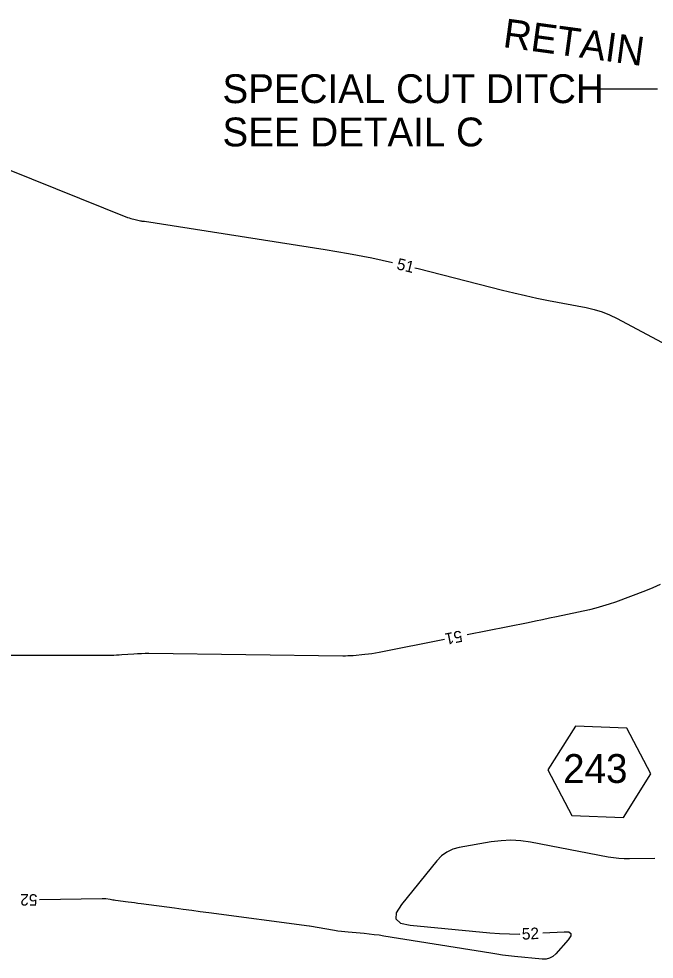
# Model space of a CAD drawing. Extents: x 2384780 to 2405861, y 547869 to 573706.
# Drawn here: x 2397538.8 to 2397648.9, y 552671.6 to 552834.6 of the extents above; entities that cross this region are included whole.
import ezdxf

# ---------------------------------------------------------------- set-up
doc = ezdxf.new("R2010")
doc.units = 0
for name, color, linetype in [('Breaklines', 7, 'Continuous'), ('Old_Level_12', 7, 'Continuous'), ('Old_Level_5', 7, 'Continuous'), ('Old_Level_60', 7, 'Continuous')]:
    doc.layers.add(name, color=color, linetype=linetype)

msp = doc.modelspace()

# ---------------------------------------------------------------- linework, layer by layer
at = {"layer": 'Old_Level_12'}
msp.add_lwpolyline([(2397634.64185, 552696.54112), (2397643.58347, 552696.17905), (2397648.36789, 552703.74172), (2397644.21069, 552711.66645), (2397635.26908, 552712.02851), (2397630.48465, 552704.46585)], close=True, dxfattribs=at)
at = {"layer": 'Old_Level_5'}
msp.add_line((2397639.5, 552822.513), (2397649.5, 552822.513), dxfattribs=at)
at = {"layer": 'Old_Level_60'}
for points in [[(2397528.3905, 552811.88925), (2397557.61675, 552800.2115), (2397557.883, 552800.11125), (2397558.15275, 552800.02175), (2397558.42575, 552799.94325), (2397558.70225, 552799.8755), (2397559.86575, 552799.615), (2397559.933, 552799.601), (2397560.00075, 552799.58925), (2397560.06875, 552799.57975), (2397560.137, 552799.5725), (2397560.36075, 552799.55225), (2397560.4085, 552799.5475), (2397560.45625, 552799.542), (2397560.504, 552799.53575), (2397560.5515, 552799.52875), (2397591.8635, 552794.6495), (2397595.92175, 552793.9675), (2397599.9605, 552793.18925), (2397603.542, 552792.41)], [(2397607.4315, 552791.47725), (2397607.97875, 552791.34425), (2397622.641, 552787.601), (2397624.622, 552787.11125), (2397626.60975, 552786.652), (2397628.6045, 552786.22325), (2397630.60575, 552785.825), (2397637.155, 552784.574), (2397638.5405, 552784.2555), (2397639.89075, 552783.836), (2397641.20525, 552783.316), (2397642.48425, 552782.695), (2397671.88375, 552767.047)], [(2397649.981, 552736.57825), (2397648.71025, 552735.9775), (2397647.402, 552735.45), (2397642.2205, 552733.535), (2397641.1045, 552733.1445), (2397639.97675, 552732.79375), (2397638.8375, 552732.483), (2397637.6865, 552732.21225), (2397631.9925, 552730.977), (2397630.77175, 552730.715), (2397629.55025, 552730.4575), (2397628.3275, 552730.20525), (2397627.10375, 552729.95775), (2397616.487, 552727.8335)], [(2397612.56475, 552727.0485), (2397601.229, 552724.78025), (2397600.61325, 552724.66575), (2397599.99525, 552724.56775), (2397599.3745, 552724.48675), (2397598.7515, 552724.4225), (2397596.71225, 552724.23975), (2397596.27525, 552724.20625), (2397595.8375, 552724.184), (2397595.3995, 552724.17275), (2397594.961, 552724.1725), (2397561.29, 552724.59425), (2397560.64525, 552724.59525), (2397560.001, 552724.58225), (2397559.357, 552724.555), (2397558.7135, 552724.51375), (2397556.61225, 552724.35575), (2397556.162, 552724.32625), (2397555.71125, 552724.305), (2397555.26025, 552724.2925), (2397554.80875, 552724.28825), (2397521.2305, 552724.28825)], [(2397649.04075, 552689.07525), (2397644.65825, 552689.009), (2397643.72125, 552689.0185), (2397642.78825, 552689.07575), (2397641.8595, 552689.18025), (2397640.935, 552689.3325), (2397627.48025, 552691.89875), (2397625.78475, 552692.1445), (2397624.088, 552692.23575), (2397622.39, 552692.17225), (2397620.69075, 552691.95375), (2397615.1375, 552690.988), (2397614.00125, 552690.68975), (2397612.97175, 552690.20875), (2397612.04975, 552689.54525), (2397611.2345, 552688.69925), (2397605.091, 552681.1365), (2397604.19875, 552679.69375), (2397604.1555, 552678.607), (2397604.961, 552677.87625), (2397606.61525, 552677.501), (2397620.411, 552676.1925), (2397622.1295, 552676.062), (2397623.8495, 552675.99625), (2397625.5705, 552675.995), (2397625.616, 552675.9965)], [(2397629.61125, 552676.1875), (2397633.3325, 552676.3945), (2397634.12525, 552676.349), (2397634.5025, 552676.10175), (2397634.464, 552675.65225), (2397634.01, 552675.00075), (2397631.84825, 552672.54275), (2397631.3555, 552672.0905), (2397630.80425, 552671.78775), (2397630.1945, 552671.634), (2397629.52575, 552671.6295), (2397624.707, 552672.1135), (2397623.6755, 552672.225), (2397622.64575, 552672.35175), (2397621.61825, 552672.494), (2397620.59275, 552672.6515), (2397602.068, 552675.63975), (2397601.221, 552675.768), (2397600.37175, 552675.88025), (2397599.5205, 552675.9765), (2397598.6675, 552676.0565), (2397595.87725, 552676.2915), (2397595.28025, 552676.34875), (2397594.685, 552676.4195), (2397594.09175, 552676.504), (2397593.5, 552676.602), (2397589.17025, 552677.3705), (2397589.16575, 552677.37125), (2397589.161, 552677.372), (2397589.1565, 552677.37275), (2397589.15175, 552677.37325), (2397589.1365, 552677.3755), (2397589.13325, 552677.37575), (2397589.13, 552677.37625), (2397589.12675, 552677.37675), (2397589.1235, 552677.37725), (2397571.7175, 552679.6675), (2397570.23175, 552679.8635), (2397568.74625, 552680.06025), (2397567.26075, 552680.258), (2397565.7755, 552680.45625), (2397559.97325, 552681.23325), (2397559.40875, 552681.3085), (2397558.844, 552681.38375), (2397558.2795, 552681.45875), (2397557.71475, 552681.5335), (2397555.545, 552681.81975), (2397555.31225, 552681.85125), (2397555.07975, 552681.88375), (2397554.8475, 552681.91725), (2397554.61525, 552681.952), (2397553.857, 552682.0675), (2397553.6945, 552682.08875), (2397553.53125, 552682.103), (2397553.3675, 552682.1105), (2397553.2035, 552682.11075), (2397542.35725, 552681.91), (2397542.35125, 552681.91)]]:
    msp.add_lwpolyline(points, dxfattribs=at)

# ---------------------------------------------------------------- texts
at = {"layer": 'Breaklines'}
msp.add_text('243', height=4.999999, rotation=0.0802077, dxfattribs=at).set_placement((2397633.15011, 552702.17022))
at = {"layer": 'Old_Level_5'}
msp.add_text('RETAIN', height=5, rotation=352.2566417, dxfattribs=at).set_placement((2397622.55425, 552829.747))
for s, p in [('SPECIAL CUT DITCH', (2397574.06825, 552820.013)), ('SEE DETAIL C', (2397574.06825, 552812.513))]:
    msp.add_text(s, height=4.9999995, dxfattribs=at).set_placement(p)
at = {"layer": 'Old_Level_60'}
for s, rotation, p in [('51', 346.5128528, (2397604.15225, 552791.24075)), ('51', 191.3155722, (2397615.4415, 552728.644)), ('52', 179.040275, (2397541.9975, 552682.88375)), ('52', 2.7340861, (2397626.03425, 552674.99975))]:
    msp.add_text(s, height=2, rotation=rotation, dxfattribs=at).set_placement(p)

doc.saveas('drawing.dxf')
